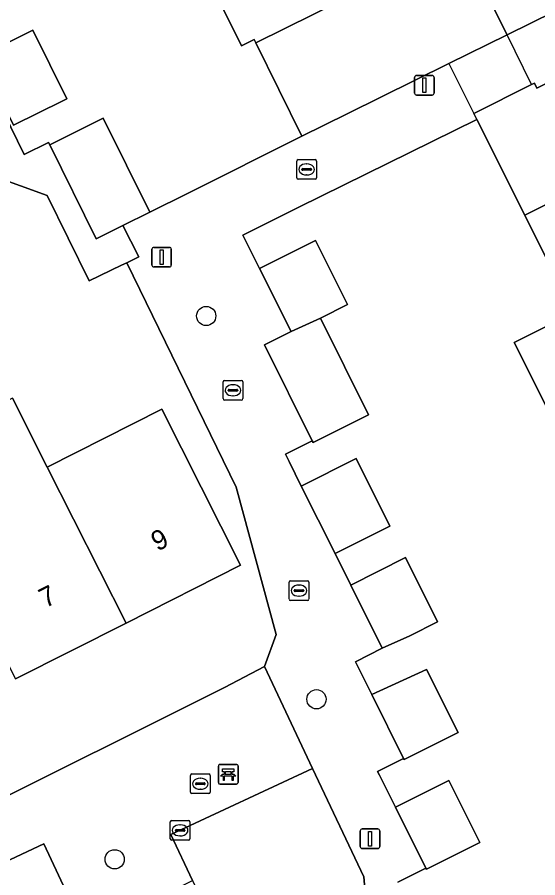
# Model space of a CAD drawing. Extents: x 157793 to 159380, y 380877 to 382313.
# Drawn here: x 158271.35 to 158297.85, y 381547.41 to 381591.19 of the extents above; entities that cross this region are included whole.
import ezdxf

# ---------------------------------------------------------------- set-up
doc = ezdxf.new("R2010")
doc.units = 0
for name, color, linetype in [('IMGEO_Bank', 7, 'Continuous'), ('IMGEO_Boom', 7, 'Continuous'), ('IMGEO_Erf', 7, 'Continuous'), ('IMGEO_Kolk', 7, 'Continuous'), ('IMGEO_Lichtmast', 7, 'Continuous'), ('IMGEO_Muur', 7, 'Continuous'), ('IMGEO_Pand', 7, 'Continuous'), ('IMGEO_Pand_nummerreeks', 7, 'Continuous'), ('IMGEO_Pand_overbouw', 7, 'Continuous'), ('IMGEO_Parkeervlak_open', 7, 'Continuous'), ('IMGEO_Rioolput', 7, 'Continuous'), ('IMGEO_Terreindeel_zand', 7, 'Continuous'), ('IMGEO_Voetpad_open', 7, 'Continuous')]:
    doc.layers.add(name, color=color, linetype=linetype)

msp = doc.modelspace()

# ---------------------------------------------------------------- linework, layer by layer
at = {"layer": 'IMGEO_Bank'}
for p, q in [((158281.593, 381552.255), (158281.593, 381553.096)), ((158281.593, 381553.096), (158281.593, 381552.255)), ((158281.668, 381553.18), (158282.509, 381553.18)), ((158282.509, 381553.18), (158281.668, 381553.18)), ((158282.593, 381553.105), (158282.593, 381552.264)), ((158282.593, 381552.264), (158282.593, 381553.105)), ((158282.29, 381552.578), (158281.897, 381552.578)), ((158281.902, 381552.686), (158281.902, 381552.792)), ((158281.946, 381552.792), (158281.946, 381552.686)), ((158282.234, 381552.798), (158281.952, 381552.798)), ((158281.952, 381552.68), (158282.234, 381552.68)), ((158282.24, 381552.686), (158282.24, 381552.792)), ((158282.284, 381552.792), (158282.284, 381552.686)), ((158282.518, 381552.18), (158281.677, 381552.18)), ((158281.677, 381552.18), (158282.518, 381552.18))]:
    msp.add_line(p, q, dxfattribs=at)
for points in [[(158281.896, 381552.798), (158281.81, 381552.798), (158281.81, 381552.959), (158282.373, 381552.959), (158282.373, 381552.798), (158282.29, 381552.798)], [(158281.84, 381552.578), (158281.698, 381552.578), (158281.81, 381552.68), (158281.896, 381552.68)], [(158281.89, 381552.571), (158281.89, 381552.364), (158281.847, 381552.364), (158281.847, 381552.571)], [(158282.29, 381552.68), (158282.373, 381552.68), (158282.485, 381552.578), (158282.346, 381552.578)], [(158282.34, 381552.571), (158282.34, 381552.364), (158282.296, 381552.364), (158282.296, 381552.571)]]:
    msp.add_lwpolyline(points, dxfattribs=at)
for centre, radius, start, end in [((158281.671, 381553.102), 0.0779, 92.4484, 184.2845), ((158281.671, 381553.102), 0.0779, 92.4484, 184.2845), ((158282.515, 381553.102), 0.0779, 2.4484, 94.2845), ((158282.515, 381553.102), 0.0779, 2.4484, 94.2845), ((158281.84, 381552.571), 0.00671, 2.8957, 87.1043), ((158281.897, 381552.571), 0.00671, 92.8957, 177.1043), ((158281.895, 381552.791), 0.00671, 2.8957, 87.1043), ((158281.895, 381552.687), 0.00671, 272.8957, 357.1043), ((158281.952, 381552.791), 0.00671, 92.8957, 177.1043), ((158281.952, 381552.687), 0.00671, 182.8957, 267.1043), ((158282.234, 381552.791), 0.00671, 2.8957, 87.1043), ((158282.234, 381552.687), 0.00671, 272.8957, 357.1043), ((158282.291, 381552.791), 0.00671, 92.8957, 177.1043), ((158282.291, 381552.687), 0.00671, 182.8957, 267.1043), ((158282.289, 381552.571), 0.00671, 2.8957, 87.1043), ((158282.346, 381552.571), 0.00671, 92.8957, 177.1043), ((158281.671, 381552.258), 0.0779, 182.4484, 274.2845), ((158281.671, 381552.258), 0.0779, 182.4484, 274.2845), ((158282.515, 381552.258), 0.0779, 272.4484, 4.2845), ((158282.515, 381552.258), 0.0779, 272.4484, 4.2845)]:
    msp.add_arc(centre, radius, start, end, dxfattribs=at)
at = {"layer": 'IMGEO_Boom'}
for centre in [(158280.975, 381575.99), (158286.586, 381556.494), (158276.315, 381548.353)]:
    msp.add_circle(centre, 0.489, dxfattribs=at)
at = {"layer": 'IMGEO_Erf'}
for points in [[(158269.324, 381589.038), (158271.708, 381584.211), (158272.947, 381584.823), (158273.006, 381584.704), (158275.736, 381586.054), (158278.1, 381581.269), (158280.055, 381582.245), (158285.841, 381585.132), (158283.491, 381589.889), (158283.409, 381590.055), (158282.769, 381589.739), (158280.555, 381594.222), (158280.408, 381594.519), (158277.965, 381599.465), (158275.522, 381604.411), (158273.078, 381609.359), (158270.049, 381607.94)], [(158295.332, 381592.224), (158296.286, 381590.293), (158303.483, 381593.856)], [(158298.887, 381570.176), (158296.653, 381574.649), (158299.665, 381576.153), (158297.184, 381581.12), (158294.756, 381585.981), (158285.691, 381581.529), (158282.838, 381580.104), (158283.684, 381578.41), (158286.537, 381579.835), (158288.167, 381576.571), (158286.783, 381575.88), (158289.241, 381570.958), (158287.845, 381570.261), (158286.416, 381569.548), (158286.373, 381569.634), (158285.01, 381568.953), (158285.196, 381568.581), (158285.815, 381567.341), (158288.607, 381568.735), (158290.326, 381565.294), (158287.533, 381563.902), (158288.33, 381562.306), (158291.123, 381563.698), (158292.753, 381560.434), (158291.334, 381559.725), (158289.938, 381559.088), (158288.565, 381558.403), (158289.396, 381556.739), (158292.189, 381558.014), (158293.791, 381554.806), (158292.44, 381554.131), (158291.046, 381553.435), (158291.019, 381553.489), (158289.693, 381552.826), (158289.791, 381552.629), (158290.605, 381551), (158293.326, 381552.357), (158294.9, 381549.204), (158293.506, 381548.508), (158292.18, 381547.846), (158292.156, 381547.894), (158290.736, 381547.185)], [(158255.625, 381543.988), (158281.897, 381557.095), (158283.939, 381558.16), (158284.536, 381559.787), (158282.504, 381567.278), (158276.93, 381578.695), (158276.667, 381578.567), (158275.023, 381577.782), (158272.878, 381582.118), (158268.783, 381583.589)], [(158271.114, 381571.806), (158272.883, 381568.307), (158278.712, 381571.254), (158282.724, 381563.318), (158276.895, 381560.371), (158271.273, 381557.529)]]:
    msp.add_lwpolyline(points, dxfattribs=at)
msp.add_lwpolyline([(158271.947, 381590.428), (158272.154, 381590.53), (158273.877, 381587.042), (158273.67, 381586.94), (158271.16, 381585.698), (158269.469, 381589.121), (158270.512, 381589.719)], close=True, dxfattribs=at)
at = {"layer": 'IMGEO_Kolk'}
for p, q in [((158285.587, 381583.02), (158285.587, 381583.872)), ((158285.662, 381583.946), (158286.514, 381583.946)), ((158286.075, 381583.726), (158286.1, 381583.726)), ((158286.588, 381583.872), (158286.588, 381583.02)), ((158285.846, 381583.44), (158285.846, 381583.452)), ((158286.284, 381583.403), (158285.886, 381583.403)), ((158285.889, 381583.489), (158286.287, 381583.489)), ((158286.098, 381583.166), (158286.073, 381583.166)), ((158286.33, 381583.452), (158286.33, 381583.44)), ((158286.514, 381582.946), (158285.662, 381582.946)), ((158281.834, 381571.785), (158281.834, 381572.637)), ((158281.909, 381572.711), (158282.761, 381572.711)), ((158282.835, 381572.637), (158282.835, 381571.785)), ((158282.093, 381572.205), (158282.093, 381572.217)), ((158282.136, 381572.254), (158282.534, 381572.254)), ((158282.322, 381572.491), (158282.347, 381572.491)), ((158282.577, 381572.217), (158282.577, 381572.205)), ((158282.531, 381572.168), (158282.133, 381572.168)), ((158282.345, 381571.931), (158282.32, 381571.931)), ((158282.761, 381571.711), (158281.909, 381571.711)), ((158285.194, 381561.594), (158285.194, 381562.446)), ((158285.269, 381562.52), (158286.121, 381562.52)), ((158285.682, 381562.3), (158285.707, 381562.3)), ((158286.195, 381562.446), (158286.195, 381561.594)), ((158285.453, 381562.014), (158285.453, 381562.026)), ((158285.891, 381561.977), (158285.493, 381561.977)), ((158285.496, 381562.063), (158285.894, 381562.063)), ((158285.705, 381561.74), (158285.68, 381561.74)), ((158285.937, 381562.026), (158285.937, 381562.014)), ((158286.121, 381561.52), (158285.269, 381561.52)), ((158279.218, 381550.325), (158280.07, 381550.325)), ((158279.143, 381549.399), (158279.143, 381550.251)), ((158279.445, 381549.868), (158279.843, 381549.868)), ((158279.631, 381550.105), (158279.656, 381550.105)), ((158280.144, 381550.251), (158280.144, 381549.399)), ((158279.402, 381549.819), (158279.402, 381549.831)), ((158279.84, 381549.782), (158279.442, 381549.782)), ((158279.654, 381549.545), (158279.629, 381549.545)), ((158279.886, 381549.831), (158279.886, 381549.819)), ((158280.07, 381549.325), (158279.218, 381549.325))]:
    msp.add_line(p, q, dxfattribs=at)
for points in [[(158285.587, 381583.02), (158285.587, 381583.872)], [(158285.662, 381583.946), (158286.514, 381583.946)], [(158286.588, 381583.872), (158286.588, 381583.02)], [(158286.514, 381582.946), (158285.662, 381582.946)], [(158281.834, 381571.785), (158281.834, 381572.637)], [(158281.909, 381572.711), (158282.761, 381572.711)], [(158282.835, 381572.637), (158282.835, 381571.785)], [(158282.761, 381571.711), (158281.909, 381571.711)], [(158285.194, 381561.594), (158285.194, 381562.446)], [(158285.269, 381562.52), (158286.121, 381562.52)], [(158286.195, 381562.446), (158286.195, 381561.594)], [(158286.121, 381561.52), (158285.269, 381561.52)], [(158279.218, 381550.325), (158280.07, 381550.325)], [(158279.143, 381549.399), (158279.143, 381550.251)], [(158280.144, 381550.251), (158280.144, 381549.399)], [(158280.07, 381549.325), (158279.218, 381549.325)]]:
    msp.add_lwpolyline(points, dxfattribs=at)
for centre, radius, start, end in [((158285.664, 381583.87), 0.0765, 91.552, 178.448), ((158285.664, 381583.87), 0.0765, 91.552, 178.448), ((158286.512, 381583.87), 0.0765, 1.552, 88.448), ((158286.512, 381583.87), 0.0765, 1.552, 88.448), ((158285.886, 381583.449), 0.0403, 85.8775, 175.7526), ((158285.883, 381583.439), 0.0366, 178.938, 274.7102), ((158286.287, 381583.446), 0.043, 264.8664, 352.4533), ((158286.291, 381583.451), 0.0386, 1.7309, 96.639), ((158285.664, 381583.022), 0.0765, 181.552, 268.448), ((158285.664, 381583.022), 0.0765, 181.552, 268.448), ((158286.512, 381583.022), 0.0765, 271.552, 358.448), ((158286.512, 381583.022), 0.0765, 271.552, 358.448), ((158281.911, 381572.635), 0.0765, 91.552, 178.448), ((158281.911, 381572.635), 0.0765, 91.552, 178.448), ((158282.759, 381572.635), 0.0765, 1.552, 88.448), ((158282.759, 381572.635), 0.0765, 1.552, 88.448), ((158282.133, 381572.214), 0.0403, 85.8775, 175.7526), ((158282.13, 381572.204), 0.0366, 178.938, 274.7102), ((158282.534, 381572.211), 0.043, 264.8664, 352.4533), ((158282.538, 381572.216), 0.0386, 1.7309, 96.639), ((158281.911, 381571.787), 0.0765, 181.552, 268.448), ((158281.911, 381571.787), 0.0765, 181.552, 268.448), ((158282.759, 381571.787), 0.0765, 271.552, 358.448), ((158282.759, 381571.787), 0.0765, 271.552, 358.448), ((158285.271, 381562.444), 0.0765, 91.552, 178.448), ((158285.271, 381562.444), 0.0765, 91.552, 178.448), ((158286.119, 381562.444), 0.0765, 1.552, 88.448), ((158286.119, 381562.444), 0.0765, 1.552, 88.448), ((158285.493, 381562.023), 0.0403, 85.8775, 175.7526), ((158285.49, 381562.013), 0.0366, 178.938, 274.7102), ((158285.894, 381562.02), 0.043, 264.8664, 352.4533), ((158285.898, 381562.025), 0.0386, 1.7309, 96.639), ((158285.271, 381561.596), 0.0765, 181.552, 268.448), ((158285.271, 381561.596), 0.0765, 181.552, 268.448), ((158286.119, 381561.596), 0.0765, 271.552, 358.448), ((158286.119, 381561.596), 0.0765, 271.552, 358.448), ((158279.22, 381550.249), 0.0765, 91.552, 178.448), ((158279.22, 381550.249), 0.0765, 91.552, 178.448), ((158280.068, 381550.249), 0.0765, 1.552, 88.448), ((158280.068, 381550.249), 0.0765, 1.552, 88.448), ((158279.442, 381549.828), 0.0403, 85.8775, 175.7526), ((158279.847, 381549.83), 0.0386, 1.7309, 96.639), ((158279.439, 381549.818), 0.0366, 178.938, 274.7102), ((158279.843, 381549.825), 0.043, 264.8664, 352.4533), ((158279.22, 381549.401), 0.0765, 181.552, 268.448), ((158279.22, 381549.401), 0.0765, 181.552, 268.448), ((158280.068, 381549.401), 0.0765, 271.552, 358.448), ((158280.068, 381549.401), 0.0765, 271.552, 358.448)]:
    msp.add_arc(centre, radius, start, end, dxfattribs=at)
for centre, major_axis, ratio, start_param, end_param in [((158286.074, 381583.446), (-0.387, 0.002), 0.722429, 4.712389, 7.853982), ((158286.099, 381583.446), (-0.39, 0.002), 0.717154, 1.570796, 4.712389), ((158282.321, 381572.211), (-0.387, 0.002), 0.722429, 4.712389, 7.853982), ((158282.346, 381572.211), (-0.39, 0.002), 0.717154, 1.570796, 4.712389), ((158285.681, 381562.02), (-0.387, 0.002), 0.722429, 4.712389, 7.853982), ((158285.706, 381562.02), (-0.39, 0.002), 0.717154, 1.570796, 4.712389), ((158279.63, 381549.825), (-0.387, 0.002), 0.722429, 4.712389, 7.853982), ((158279.655, 381549.825), (-0.39, 0.002), 0.717154, 1.570796, 4.712389)]:
    msp.add_ellipse(centre, major_axis=major_axis, ratio=ratio, start_param=start_param, end_param=end_param, dxfattribs=at)
at = {"layer": 'IMGEO_Lichtmast'}
for p, q in [((158291.58, 381587.326), (158291.58, 381588.126)), ((158291.58, 381588.126), (158291.58, 381587.326)), ((158291.68, 381588.226), (158292.47, 381588.226)), ((158292.47, 381588.226), (158291.68, 381588.226)), ((158292.57, 381588.126), (158292.57, 381587.326)), ((158292.57, 381587.326), (158292.57, 381588.126)), ((158292.47, 381587.226), (158291.68, 381587.226)), ((158291.68, 381587.226), (158292.47, 381587.226)), ((158278.207, 381578.582), (158278.207, 381579.382)), ((158278.207, 381579.382), (158278.207, 381578.582)), ((158278.307, 381579.482), (158279.097, 381579.482)), ((158279.097, 381579.482), (158278.307, 381579.482)), ((158279.197, 381579.382), (158279.197, 381578.582)), ((158279.197, 381578.582), (158279.197, 381579.382)), ((158279.097, 381578.482), (158278.307, 381578.482)), ((158278.307, 381578.482), (158279.097, 381578.482)), ((158288.916, 381549.899), (158289.706, 381549.899)), ((158289.706, 381549.899), (158288.916, 381549.899)), ((158288.816, 381548.999), (158288.816, 381549.799)), ((158288.816, 381549.799), (158288.816, 381548.999)), ((158289.806, 381549.799), (158289.806, 381548.999)), ((158289.806, 381548.999), (158289.806, 381549.799)), ((158289.706, 381548.899), (158288.916, 381548.899)), ((158288.916, 381548.899), (158289.706, 381548.899))]:
    msp.add_line(p, q, dxfattribs=at)
for points in [[(158292, 381588.101), (158292.15, 381588.101), (158292.15, 381587.351), (158292, 381587.351), (158292, 381588.101)], [(158278.627, 381579.357), (158278.777, 381579.357), (158278.777, 381578.607), (158278.627, 381578.607), (158278.627, 381579.357)], [(158289.236, 381549.774), (158289.386, 381549.774), (158289.386, 381549.024), (158289.236, 381549.024), (158289.236, 381549.774)]]:
    msp.add_lwpolyline(points, dxfattribs=at)
for centre, start, end in [((158291.68, 381588.126), 90, 180), ((158291.68, 381588.126), 90, 180), ((158292.47, 381588.126), 0, 90), ((158292.47, 381588.126), 360, 90), ((158291.68, 381587.326), 180, 270), ((158291.68, 381587.326), 180, 270), ((158292.47, 381587.326), 270, 0), ((158292.47, 381587.326), 270, 0), ((158278.307, 381579.382), 90, 180), ((158278.307, 381579.382), 90, 180), ((158279.097, 381579.382), 0, 90), ((158279.097, 381579.382), 360, 90), ((158278.307, 381578.582), 180, 270), ((158278.307, 381578.582), 180, 270), ((158279.097, 381578.582), 270, 0), ((158279.097, 381578.582), 270, 0), ((158288.916, 381549.799), 90, 180), ((158288.916, 381549.799), 90, 180), ((158289.706, 381549.799), 0, 90), ((158289.706, 381549.799), 360, 90), ((158288.916, 381548.999), 180, 270), ((158288.916, 381548.999), 180, 270), ((158289.706, 381548.999), 270, 0), ((158289.706, 381548.999), 270, 0)]:
    msp.add_arc(centre, 0.1, start, end, dxfattribs=at)
at = {"layer": 'IMGEO_Muur'}
for points in [[(158285.691, 381581.529), (158294.756, 381585.981)], [(158280.055, 381582.245), (158285.841, 381585.132)], [(158278.1, 381581.269), (158280.055, 381582.245)]]:
    msp.add_lwpolyline(points, dxfattribs=at)
at = {"layer": 'IMGEO_Pand'}
for points in [[(158283.491, 381589.889), (158287.934, 381592.086), (158286.958, 381594.061), (158292.84, 381596.968), (158292.646, 381597.361), (158296.884, 381599.363), (158295.421, 381602.325), (158288.401, 381598.835), (158287.552, 381600.554), (158284.491, 381599.048), (158285.488, 381597.031), (158280.408, 381594.519), (158280.555, 381594.222), (158282.769, 381589.739), (158283.409, 381590.055)], [(158283.491, 381589.889), (158285.841, 381585.132), (158288.146, 381586.271), (158293.332, 381588.834), (158296.286, 381590.293), (158295.332, 381592.224), (158297.353, 381593.223), (158295.673, 381596.624), (158293.532, 381595.566), (158292.84, 381596.968), (158286.958, 381594.061), (158287.934, 381592.086)], [(158271.947, 381590.428), (158270.512, 381589.719), (158269.469, 381589.121), (158271.16, 381585.698), (158273.67, 381586.94), (158273.877, 381587.042), (158272.154, 381590.53)], [(158306.162, 381583.331), (158305.435, 381584.784), (158307.372, 381585.752), (158305.716, 381589.068), (158303.714, 381588.063), (158302.765, 381589.963), (158302.731, 381590.031), (158297.811, 381587.574), (158297.681, 381587.833), (158297.537, 381587.761), (158294.6, 381586.294), (158294.756, 381585.981), (158297.184, 381581.12), (158302.139, 381583.588), (158303.038, 381581.789)], [(158273.006, 381584.704), (158275.369, 381579.92), (158276.724, 381580.589), (158278.1, 381581.269), (158275.736, 381586.054)], [(158311.182, 381581.541), (158309.54, 381585.006), (158306.162, 381583.331), (158303.038, 381581.789), (158302.139, 381583.588), (158297.184, 381581.12), (158299.665, 381576.153), (158301.444, 381577.084), (158302.468, 381575.029), (158307.832, 381577.677), (158308.686, 381578.099), (158307.81, 381579.853)], [(158286.537, 381579.835), (158283.684, 381578.41), (158285.29, 381575.195), (158286.783, 381575.88), (158288.167, 381576.571)], [(158307.832, 381577.677), (158302.468, 381575.029), (158301.444, 381577.084), (158299.665, 381576.153), (158296.653, 381574.649), (158298.887, 381570.176), (158299.133, 381569.684), (158303.938, 381572.079), (158304.944, 381570.061), (158308.304, 381571.72), (158308.247, 381571.835), (158308.077, 381572.176), (158307.402, 381573.527), (158309.405, 381574.528), (158308.269, 381576.803), (158307.948, 381577.445)], [(158286.783, 381575.88), (158285.29, 381575.195), (158283.934, 381574.518), (158286.373, 381569.634), (158286.416, 381569.548), (158287.845, 381570.261), (158289.241, 381570.958)], [(158267.261, 381565.465), (158271.273, 381557.529), (158276.895, 381560.371), (158272.883, 381568.307), (158271.114, 381571.806), (158265.492, 381568.964)], [(158276.895, 381560.371), (158282.724, 381563.318), (158278.712, 381571.254), (158272.883, 381568.307)], [(158288.607, 381568.735), (158285.815, 381567.341), (158287.533, 381563.902), (158290.326, 381565.294)], [(158291.123, 381563.698), (158288.33, 381562.306), (158289.938, 381559.088), (158291.334, 381559.725), (158292.753, 381560.434)], [(158292.189, 381558.014), (158289.396, 381556.739), (158291.019, 381553.489), (158291.046, 381553.435), (158292.44, 381554.131), (158293.791, 381554.806)], [(158293.326, 381552.357), (158290.605, 381551), (158292.156, 381547.894), (158292.18, 381547.846), (158293.506, 381548.508), (158294.9, 381549.204)]]:
    msp.add_lwpolyline(points, close=True, dxfattribs=at)
at = {"layer": 'IMGEO_Pand_overbouw'}
msp.add_lwpolyline([(158297.537, 381587.761), (158296.286, 381590.293), (158293.331, 381588.834), (158294.6, 381586.294)], close=True, dxfattribs=at)
at = {"layer": 'IMGEO_Parkeervlak_open'}
msp.add_lwpolyline([(158275.06, 381544.109), (158272.7, 381549.141), (158258.216, 381542.335), (158260.581, 381537.328)], close=True, dxfattribs=at)
at = {"layer": 'IMGEO_Rioolput'}
for p, q in [((158280.173, 381551.768), (158280.173, 381552.62)), ((158280.248, 381552.694), (158281.1, 381552.694)), ((158281.174, 381552.62), (158281.174, 381551.768)), ((158280.432, 381552.188), (158280.432, 381552.2)), ((158280.87, 381552.151), (158280.472, 381552.151)), ((158280.475, 381552.237), (158280.873, 381552.237)), ((158280.661, 381552.474), (158280.686, 381552.474)), ((158280.916, 381552.2), (158280.916, 381552.188)), ((158281.1, 381551.694), (158280.248, 381551.694)), ((158280.684, 381551.914), (158280.659, 381551.914))]:
    msp.add_line(p, q, dxfattribs=at)
for points in [[(158280.173, 381551.768), (158280.173, 381552.62)], [(158280.248, 381552.694), (158281.1, 381552.694)], [(158281.174, 381552.62), (158281.174, 381551.768)], [(158281.1, 381551.694), (158280.248, 381551.694)]]:
    msp.add_lwpolyline(points, dxfattribs=at)
for centre, radius, start, end in [((158280.25, 381552.618), 0.0765, 91.552, 178.448), ((158280.25, 381552.618), 0.0765, 91.552, 178.448), ((158281.098, 381552.618), 0.0765, 1.552, 88.448), ((158281.098, 381552.618), 0.0765, 1.552, 88.448), ((158280.472, 381552.197), 0.0403, 85.8775, 175.7526), ((158280.469, 381552.187), 0.0366, 178.938, 274.7102), ((158280.873, 381552.194), 0.043, 264.8664, 352.4533), ((158280.877, 381552.199), 0.0386, 1.7309, 96.639), ((158280.25, 381551.77), 0.0765, 181.552, 268.448), ((158280.25, 381551.77), 0.0765, 181.552, 268.448), ((158281.098, 381551.77), 0.0765, 271.552, 358.448), ((158281.098, 381551.77), 0.0765, 271.552, 358.448)]:
    msp.add_arc(centre, radius, start, end, dxfattribs=at)
for centre, major_axis, ratio, start_param, end_param in [((158280.66, 381552.194), (-0.387, 0.002), 0.722429, 4.712389, 7.853982), ((158280.685, 381552.194), (-0.39, 0.002), 0.717154, 1.570796, 4.712389)]:
    msp.add_ellipse(centre, major_axis=major_axis, ratio=ratio, start_param=start_param, end_param=end_param, dxfattribs=at)
at = {"layer": 'IMGEO_Terreindeel_zand'}
msp.add_lwpolyline([(158283.51, 381540.35), (158289.365, 381543.069), (158289.003, 381547.469), (158286.386, 381552.977), (158279.179, 381549.608), (158280.274, 381547.274)], close=True, dxfattribs=at)
at = {"layer": 'IMGEO_Voetpad_open'}
for points in [[(158303.483, 381593.856), (158296.286, 381590.293), (158293.332, 381588.834), (158288.146, 381586.271), (158285.841, 381585.132), (158280.055, 381582.245), (158278.1, 381581.269), (158276.724, 381580.589), (158277.547, 381578.996), (158276.93, 381578.695), (158282.504, 381567.278), (158284.536, 381559.787), (158283.939, 381558.16), (158286.386, 381552.977), (158289.003, 381547.469), (158289.365, 381543.069), (158289.434, 381541.995), (158293.155, 381534.4), (158294.368, 381532.021), (158295.677, 381532.399), (158301.895, 381534.304), (158307.584, 381536.386)], [(158290.736, 381547.185), (158292.156, 381547.894), (158290.605, 381551), (158289.791, 381552.629), (158289.693, 381552.826), (158291.019, 381553.489), (158289.396, 381556.739), (158288.565, 381558.403), (158289.938, 381559.088), (158288.33, 381562.306), (158287.533, 381563.902), (158285.815, 381567.341), (158285.196, 381568.581), (158285.01, 381568.953), (158286.373, 381569.634), (158283.934, 381574.518), (158285.29, 381575.195), (158283.684, 381578.41), (158282.838, 381580.104), (158285.691, 381581.529), (158294.756, 381585.981), (158294.6, 381586.294), (158297.537, 381587.761), (158297.681, 381587.833), (158297.811, 381587.574), (158302.731, 381590.031)], [(158268.783, 381583.589), (158272.878, 381582.118), (158275.023, 381577.782), (158276.667, 381578.567), (158276.93, 381578.695), (158277.547, 381578.996), (158276.724, 381580.589), (158275.369, 381579.92), (158273.006, 381584.704), (158272.947, 381584.823), (158271.708, 381584.211), (158269.324, 381589.038)]]:
    msp.add_lwpolyline(points, dxfattribs=at)
msp.add_lwpolyline([(158286.386, 381552.977), (158283.939, 381558.16), (158281.897, 381557.095), (158255.625, 381543.988), (158254.456, 381543.47), (158252.887, 381542.755), (158256.481, 381535.423), (158260.581, 381537.328), (158258.216, 381542.335), (158272.7, 381549.141), (158275.06, 381544.109), (158275.531, 381544.327), (158275.312, 381544.799), (158280.274, 381547.274), (158279.179, 381549.608)], close=True, dxfattribs=at)

# ---------------------------------------------------------------- texts
at = {"layer": 'IMGEO_Pand_nummerreeks'}
for s, p in [('9', (158278.489, 381564.001)), ('7', (158272.785, 381561.117))]:
    msp.add_text(s, height=1, rotation=26.8192, dxfattribs=at).set_placement(p)

doc.saveas('drawing.dxf')
